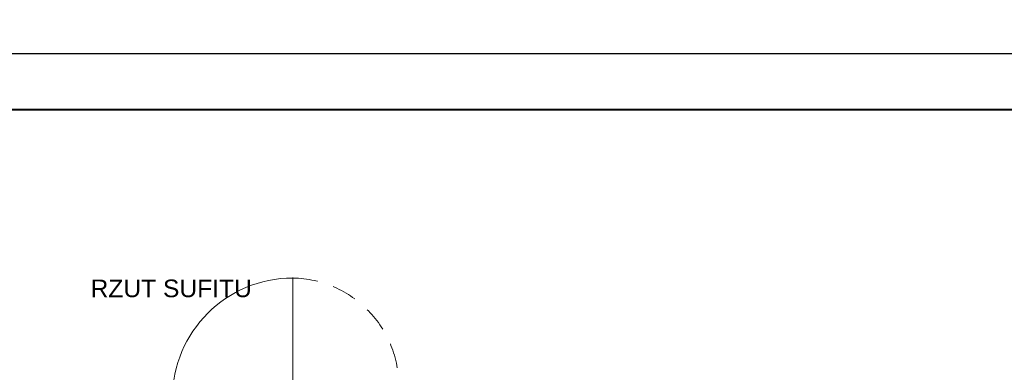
# Model space of a CAD drawing. Header units: centimetres. Extents: x -15121 to 30567, y -60641 to 0.
# Tile 257 of 656: x 11218 to 11929, y -24639 to -24384. Entities that reach past the tile are written whole.
import ezdxf
from ezdxf.enums import TextEntityAlignment as Align

# ---------------------------------------------------------------- set-up
doc = ezdxf.new("R2010")
doc.units = ezdxf.units.CM
doc.header["$LTSCALE"] = 60
doc.linetypes.add('DP', pattern=[0.5, 0.3, -0.2])
doc.layers.add('A Obramowanie', color=7, linetype='Continuous', lineweight=15, plot=False)
for name, color, linetype, lineweight in [('A Ramka', 5, 'Continuous', 40), ('A tabelka ogólna 25', 7, 'Continuous', 20), ('opisy', 1, 'Continuous', 15)]:
    doc.layers.add(name, color=color, linetype=linetype, lineweight=lineweight)
doc.layers.add('AIKA widokowe', color=7, linetype='Continuous')
doc.styles.add('Annotative', font='arial.ttf')

msp = doc.modelspace()

# ---------------------------------------------------------------- linework, layer by layer
at = {"layer": 'A Obramowanie', "transparency": 33554610}
msp.add_lwpolyline([(12622.2057, -25975.0194), (10389.0664, -25975.0194), (10389.0664, -24408.9094), (12622.2057, -24408.9094)], close=True, dxfattribs=at)
at = {"layer": 'A Ramka', "transparency": 33554610}
msp.add_lwpolyline([(12584.6108, -24449.4644), (10426.6614, -24449.4644), (10426.6614, -25934.4644), (12584.6108, -25934.4644)], close=True, dxfattribs=at)
at = {"layer": 'AIKA widokowe', "color": 2}
msp.add_lwpolyline([(3689.6487, -23816.6307), (17422.067, -23816.6307), (17422.067, -24408.9094), (3689.6487, -24408.9094)], close=True, dxfattribs=at)
at = {"layer": 'opisy', "color": 0, "extrusion": (0, 0, -1)}
msp.add_line((11415.2851, -24657.8018), (11415.2851, -24570.3668), dxfattribs=at)
at = {"layer": 'opisy', "color": 1, "extrusion": (0, 0, -1)}
msp.add_arc((-11415.2851, -24657.8018), 87, 0, 90, dxfattribs=at)
at = {"layer": 'opisy', "color": 1, "linetype": 'DP', "extrusion": (0, 0, -1)}
msp.add_arc((-11413.907, -24648.8055), 78.0159, 91.0121584, 180.7317073, dxfattribs=at)

# ---------------------------------------------------------------- texts
at = {"layer": 'A tabelka ogólna 25', "transparency": 33554610, "style": 'Annotative'}
msp.add_text('RZUT SUFITU', height=12.727273, dxfattribs=at).set_placement((11327.3955, -24571.9349), align=Align.TOP_CENTER)

doc.saveas('drawing.dxf')
